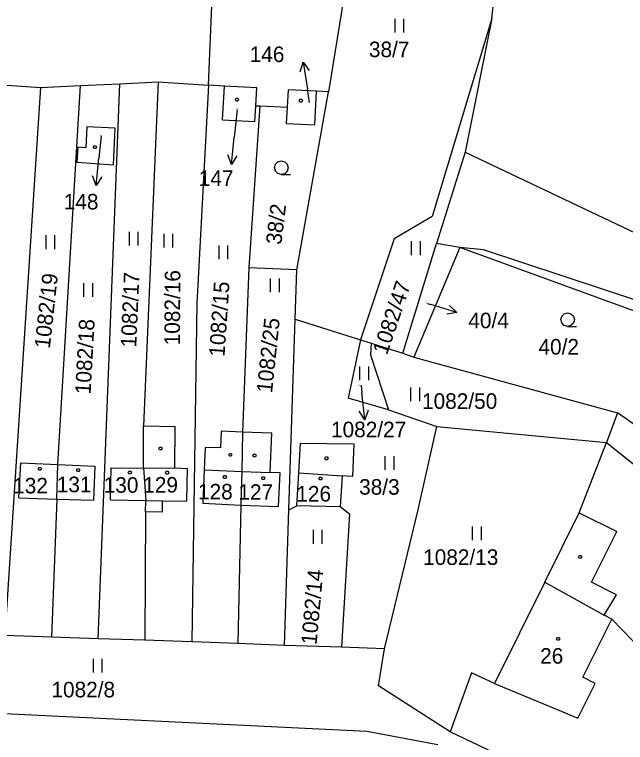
# Model space of a CAD drawing. Extents: x -852001 to -842497, y -1063614 to -1052182.
# Drawn here: x -849400.5 to -849333.8, y -1056255.4 to -1056175.9 of the extents above; entities that cross this region are included whole.
import ezdxf

# ---------------------------------------------------------------- set-up
doc = ezdxf.new("R2010")
doc.units = 0
for name, color, linetype in [('Default', 7, 'Continuous'), ('KN_HRANICE', 7, 'Continuous'), ('KN_KULTURY', 7, 'Continuous'), ('KN_PARCELY', 7, 'Continuous'), ('KN_SLUCKY', 7, 'Continuous')]:
    doc.layers.add(name, color=color, linetype=linetype)

# ---------------------------------------------------------------- blocks, each defined once
blk = doc.blocks.new('304')
at = {"layer": 'Default'}
blk.add_lwpolyline([(0, 0), (-0.38, 0.1), (-0.65, 0.37), (-0.75, 0.74), (-0.65, 1.11), (-0.38, 1.38), (-0.01, 1.48), (0.36, 1.38), (0.63, 1.11), (0.73, 0.73), (0.63, 0.35), (0.36, 0.08), (-0.02, -0.02), (0.98, -0.02)], dxfattribs=at)
blk = doc.blocks.new('306')
at = {"layer": 'Default'}
for p, q in [((-0.5, 1.5), (-0.5, 0)), ((0.5, 0), (0.5, 1.5))]:
    blk.add_line(p, q, dxfattribs=at)
blk = doc.blocks.new('10292')
at = {"layer": 'Default'}
blk.add_line((0, 3), (0, 0), dxfattribs=at)
blk.add_lwpolyline([(-0.5, 2), (0, 3), (0.5, 2)], dxfattribs=at)
blk = doc.blocks.new('402')
at = {"layer": 'Default'}
blk.add_lwpolyline([(0.09, 0.15), (0.18, 0), (0.09, -0.15), (-0.09, -0.15), (-0.18, 0), (-0.09, 0.15), (0.09, 0.15)], dxfattribs=at)

msp = doc.modelspace()

# ---------------------------------------------------------------- linework, layer by layer
at = {"layer": 'KN_HRANICE'}
for p, q in [((-849348.36, -1056176.35), (-849346.5, -1056157.31)), ((-849348.36, -1056176.35), (-849346.5, -1056157.31)), ((-849379.32, -1056183.62), (-849378.74, -1056169.41)), ((-849379.32, -1056183.62), (-849378.74, -1056169.41)), ((-849364.51, -1056173.91), (-849366.23, -1056184.36)), ((-849364.51, -1056173.91), (-849366.23, -1056184.36)), ((-849348.36, -1056176.35), (-849354.89, -1056197.95)), ((-849348.36, -1056176.35), (-849354.89, -1056197.95)), ((-849348.36, -1056176.35), (-849351.28, -1056190.95)), ((-849348.36, -1056176.35), (-849351.28, -1056190.95)), ((-849389.01, -1056183.48), (-849384.81, -1056183.28)), ((-849389.01, -1056183.48), (-849384.81, -1056183.28)), ((-849384.81, -1056183.28), (-849386.41, -1056220.84)), ((-849384.81, -1056183.28), (-849386.41, -1056220.84)), ((-849384.81, -1056183.28), (-849379.32, -1056183.62)), ((-849384.81, -1056183.28), (-849379.32, -1056183.62)), ((-849402.65, -1056183.52), (-849397.67, -1056183.89)), ((-849402.65, -1056183.52), (-849397.67, -1056183.89)), ((-849397.67, -1056183.89), (-849401.57, -1056243.71)), ((-849397.67, -1056183.89), (-849401.57, -1056243.71)), ((-849397.67, -1056183.89), (-849393.31, -1056183.68)), ((-849397.67, -1056183.89), (-849393.31, -1056183.68)), ((-849395.79, -1056225.05), (-849393.31, -1056183.68)), ((-849395.79, -1056225.05), (-849393.31, -1056183.68)), ((-849393.31, -1056183.68), (-849389.01, -1056183.48)), ((-849393.31, -1056183.68), (-849389.01, -1056183.48)), ((-849391.38, -1056244.07), (-849389.01, -1056183.48)), ((-849391.38, -1056244.07), (-849389.01, -1056183.48)), ((-849379.32, -1056183.62), (-849380.59, -1056207.46)), ((-849379.32, -1056183.62), (-849380.59, -1056207.46)), ((-849377.59, -1056183.72), (-849379.32, -1056183.62)), ((-849377.59, -1056183.72), (-849379.32, -1056183.62)), ((-849377.8, -1056187.41), (-849377.59, -1056183.72)), ((-849377.8, -1056187.41), (-849377.59, -1056183.72)), ((-849374.05, -1056183.92), (-849377.59, -1056183.72)), ((-849374.05, -1056183.92), (-849377.59, -1056183.72)), ((-849374.16, -1056185.87), (-849374.05, -1056183.92)), ((-849374.16, -1056185.87), (-849374.05, -1056183.92)), ((-849370.69, -1056186.03), (-849370.58, -1056184.12)), ((-849370.69, -1056186.03), (-849370.58, -1056184.12)), ((-849367.51, -1056184.29), (-849370.58, -1056184.12)), ((-849367.51, -1056184.29), (-849370.58, -1056184.12)), ((-849369.66, -1056203.79), (-849366.23, -1056184.36)), ((-849369.66, -1056203.79), (-849366.23, -1056184.36)), ((-849367.72, -1056187.96), (-849367.51, -1056184.29)), ((-849367.72, -1056187.96), (-849367.51, -1056184.29)), ((-849366.23, -1056184.36), (-849367.51, -1056184.29)), ((-849366.23, -1056184.36), (-849367.51, -1056184.29)), ((-849373.73, -1056185.89), (-849374.92, -1056203.58)), ((-849373.73, -1056185.89), (-849374.92, -1056203.58)), ((-849374.26, -1056187.61), (-849374.16, -1056185.87)), ((-849374.26, -1056187.61), (-849374.16, -1056185.87)), ((-849374.16, -1056185.87), (-849373.73, -1056185.89)), ((-849374.16, -1056185.87), (-849373.73, -1056185.89)), ((-849373.73, -1056185.89), (-849370.69, -1056186.03)), ((-849373.73, -1056185.89), (-849370.69, -1056186.03)), ((-849370.79, -1056187.81), (-849370.69, -1056186.03)), ((-849370.79, -1056187.81), (-849370.69, -1056186.03)), ((-849377.8, -1056187.41), (-849374.26, -1056187.61)), ((-849377.8, -1056187.41), (-849374.26, -1056187.61)), ((-849370.79, -1056187.81), (-849367.72, -1056187.96)), ((-849370.79, -1056187.81), (-849367.72, -1056187.96)), ((-849392.61, -1056188.18), (-849392.73, -1056190.46)), ((-849392.61, -1056188.18), (-849392.73, -1056190.46)), ((-849389.53, -1056188.31), (-849392.61, -1056188.18)), ((-849389.53, -1056188.31), (-849392.61, -1056188.18)), ((-849389.71, -1056192.31), (-849389.53, -1056188.31)), ((-849389.71, -1056192.31), (-849389.53, -1056188.31)), ((-849393.59, -1056190.4), (-849393.69, -1056192.04)), ((-849393.59, -1056190.4), (-849393.69, -1056192.04)), ((-849392.73, -1056190.46), (-849393.59, -1056190.4)), ((-849392.73, -1056190.46), (-849393.59, -1056190.4)), ((-849351.28, -1056190.95), (-849354.41, -1056200.92)), ((-849351.28, -1056190.95), (-849354.41, -1056200.92)), ((-849351.28, -1056190.95), (-849317.91, -1056206.78)), ((-849351.28, -1056190.95), (-849317.91, -1056206.78)), ((-849393.69, -1056192.04), (-849389.71, -1056192.31)), ((-849393.69, -1056192.04), (-849389.71, -1056192.31)), ((-849354.89, -1056197.95), (-849359.05, -1056200.39)), ((-849354.89, -1056197.95), (-849359.05, -1056200.39)), ((-849359.05, -1056200.39), (-849362.71, -1056211.43)), ((-849359.05, -1056200.39), (-849362.71, -1056211.43)), ((-849358.1, -1056212.88), (-849354.41, -1056200.92)), ((-849358.1, -1056212.88), (-849354.41, -1056200.92)), ((-849351.88, -1056201.36), (-849356.9, -1056213.31)), ((-849351.88, -1056201.36), (-849356.9, -1056213.31)), ((-849351.88, -1056201.36), (-849354.41, -1056200.92)), ((-849351.88, -1056201.36), (-849354.41, -1056200.92)), ((-849321.95, -1056212.23), (-849351.88, -1056201.36)), ((-849349.3, -1056201.62), (-849351.88, -1056201.36)), ((-849321.95, -1056212.23), (-849351.88, -1056201.36)), ((-849349.3, -1056201.62), (-849351.88, -1056201.36)), ((-849331, -1056207.66), (-849349.3, -1056201.62)), ((-849331, -1056207.66), (-849349.3, -1056201.62)), ((-849374.92, -1056203.58), (-849375.6, -1056221.52)), ((-849374.92, -1056203.58), (-849375.6, -1056221.52)), ((-849369.66, -1056203.79), (-849374.92, -1056203.58)), ((-849369.66, -1056203.79), (-849374.92, -1056203.58)), ((-849369.84, -1056209.17), (-849369.66, -1056203.79)), ((-849369.84, -1056209.17), (-849369.66, -1056203.79)), ((-849380.59, -1056207.46), (-849381.14, -1056244.42)), ((-849380.59, -1056207.46), (-849381.14, -1056244.42)), ((-849370.54, -1056230), (-849369.84, -1056209.17)), ((-849370.54, -1056230), (-849369.84, -1056209.17)), ((-849369.84, -1056209.17), (-849362.71, -1056211.43)), ((-849369.84, -1056209.17), (-849362.71, -1056211.43)), ((-849362.71, -1056211.43), (-849364.05, -1056217.8)), ((-849362.71, -1056211.43), (-849364.05, -1056217.8)), ((-849362.71, -1056211.43), (-849361.54, -1056211.8)), ((-849362.71, -1056211.43), (-849361.54, -1056211.8)), ((-849361.54, -1056211.8), (-849361.64, -1056213.08)), ((-849361.54, -1056211.8), (-849361.64, -1056213.08)), ((-849361.54, -1056211.8), (-849358.1, -1056212.88)), ((-849361.54, -1056211.8), (-849358.1, -1056212.88)), ((-849361.64, -1056213.08), (-849359.68, -1056219.08)), ((-849361.64, -1056213.08), (-849359.68, -1056219.08)), ((-849358.1, -1056212.88), (-849356.9, -1056213.31)), ((-849358.1, -1056212.88), (-849356.9, -1056213.31)), ((-849356.9, -1056213.31), (-849334.65, -1056219.42)), ((-849356.9, -1056213.31), (-849334.65, -1056219.42)), ((-849359.68, -1056219.08), (-849364.05, -1056217.8)), ((-849359.68, -1056219.08), (-849364.05, -1056217.8)), ((-849359.68, -1056219.08), (-849354.38, -1056220.91)), ((-849359.68, -1056219.08), (-849354.38, -1056220.91)), ((-849334.65, -1056219.42), (-849335.86, -1056222.66)), ((-849334.65, -1056219.42), (-849335.86, -1056222.66)), ((-849328.75, -1056223.5), (-849334.65, -1056219.42)), ((-849328.75, -1056223.5), (-849334.65, -1056219.42)), ((-849386.44, -1056225.44), (-849386.41, -1056220.84)), ((-849386.44, -1056225.44), (-849386.41, -1056220.84)), ((-849386.41, -1056220.84), (-849382.96, -1056220.88)), ((-849386.41, -1056220.84), (-849382.96, -1056220.88)), ((-849382.99, -1056225.42), (-849382.96, -1056220.88)), ((-849382.99, -1056225.42), (-849382.96, -1056220.88)), ((-849377.94, -1056221.42), (-849378.01, -1056223.21)), ((-849377.94, -1056221.42), (-849378.01, -1056223.21)), ((-849375.6, -1056221.52), (-849377.94, -1056221.42)), ((-849375.6, -1056221.52), (-849377.94, -1056221.42)), ((-849356.44, -1056230.13), (-849354.38, -1056220.91)), ((-849356.44, -1056230.13), (-849354.38, -1056220.91)), ((-849354.38, -1056220.91), (-849335.86, -1056222.66)), ((-849354.38, -1056220.91), (-849335.86, -1056222.66)), ((-849375.6, -1056221.52), (-849375.7, -1056225.8)), ((-849375.6, -1056221.52), (-849375.7, -1056225.8)), ((-849372.39, -1056221.63), (-849375.6, -1056221.52)), ((-849372.39, -1056221.63), (-849375.6, -1056221.52)), ((-849372.57, -1056225.93), (-849372.39, -1056221.63)), ((-849372.57, -1056225.93), (-849372.39, -1056221.63)), ((-849369.45, -1056225.94), (-849369.26, -1056222.73)), ((-849369.45, -1056225.94), (-849369.26, -1056222.73)), ((-849369.26, -1056222.73), (-849363.46, -1056222.79)), ((-849369.26, -1056222.73), (-849363.46, -1056222.79)), ((-849363.46, -1056222.79), (-849363.6, -1056226.34)), ((-849363.46, -1056222.79), (-849363.6, -1056226.34)), ((-849338.84, -1056230.31), (-849335.86, -1056222.66)), ((-849338.84, -1056230.31), (-849335.86, -1056222.66)), ((-849335.86, -1056222.66), (-849312.67, -1056241.03)), ((-849335.86, -1056222.66), (-849312.67, -1056241.03)), ((-849379.68, -1056223.2), (-849379.78, -1056225.64)), ((-849379.68, -1056223.2), (-849379.78, -1056225.64)), ((-849378.01, -1056223.21), (-849379.68, -1056223.2)), ((-849378.01, -1056223.21), (-849379.68, -1056223.2)), ((-849400.03, -1056228.7), (-849399.84, -1056224.88)), ((-849400.03, -1056228.7), (-849399.84, -1056224.88)), ((-849399.84, -1056224.88), (-849395.79, -1056225.05)), ((-849399.84, -1056224.88), (-849395.79, -1056225.05)), ((-849395.88, -1056228.82), (-849395.79, -1056225.05)), ((-849395.88, -1056228.82), (-849395.79, -1056225.05)), ((-849395.79, -1056225.05), (-849391.74, -1056225.22)), ((-849395.79, -1056225.05), (-849391.74, -1056225.22)), ((-849391.74, -1056225.22), (-849391.9, -1056228.93)), ((-849391.74, -1056225.22), (-849391.9, -1056228.93)), ((-849390.04, -1056228.91), (-849389.94, -1056225.41)), ((-849390.04, -1056228.91), (-849389.94, -1056225.41)), ((-849389.94, -1056225.41), (-849386.44, -1056225.44)), ((-849389.94, -1056225.41), (-849386.44, -1056225.44)), ((-849386.44, -1056225.44), (-849386.18, -1056228.97)), ((-849386.44, -1056225.44), (-849386.18, -1056228.97)), ((-849382.99, -1056225.42), (-849381.64, -1056225.49)), ((-849382.99, -1056225.42), (-849381.64, -1056225.49)), ((-849381.64, -1056225.49), (-849381.71, -1056229.04)), ((-849381.64, -1056225.49), (-849381.71, -1056229.04)), ((-849379.78, -1056225.64), (-849379.94, -1056229.28)), ((-849379.78, -1056225.64), (-849379.94, -1056229.28)), ((-849375.7, -1056225.8), (-849375.79, -1056229.47)), ((-849375.7, -1056225.8), (-849375.79, -1056229.47)), ((-849371.48, -1056225.97), (-849372.57, -1056225.93)), ((-849371.48, -1056225.97), (-849372.57, -1056225.93)), ((-849371.66, -1056229.64), (-849371.48, -1056225.97)), ((-849371.66, -1056229.64), (-849371.48, -1056225.97)), ((-849369.67, -1056229.55), (-849369.45, -1056225.94)), ((-849369.67, -1056229.55), (-849369.45, -1056225.94)), ((-849364.72, -1056226.27), (-849364.93, -1056229.68)), ((-849364.72, -1056226.27), (-849364.93, -1056229.68)), ((-849363.6, -1056226.34), (-849364.72, -1056226.27)), ((-849363.6, -1056226.34), (-849364.72, -1056226.27)), ((-849400.03, -1056228.7), (-849395.88, -1056228.82)), ((-849400.03, -1056228.7), (-849395.88, -1056228.82)), ((-849395.88, -1056228.82), (-849396.47, -1056243.89)), ((-849395.88, -1056228.82), (-849396.47, -1056243.89)), ((-849395.88, -1056228.82), (-849391.9, -1056228.93)), ((-849395.88, -1056228.82), (-849391.9, -1056228.93)), ((-849390.04, -1056228.91), (-849386.18, -1056228.97)), ((-849390.04, -1056228.91), (-849386.18, -1056228.97)), ((-849386.21, -1056230.22), (-849386.18, -1056228.97)), ((-849386.21, -1056230.22), (-849386.18, -1056228.97)), ((-849384.37, -1056229), (-849384.39, -1056230.25)), ((-849384.37, -1056229), (-849384.39, -1056230.25)), ((-849384.37, -1056229), (-849381.71, -1056229.04)), ((-849384.37, -1056229), (-849381.71, -1056229.04)), ((-849379.94, -1056229.28), (-849375.79, -1056229.47)), ((-849379.94, -1056229.28), (-849375.79, -1056229.47)), ((-849386.21, -1056230.22), (-849386.29, -1056244.24)), ((-849386.21, -1056230.22), (-849386.29, -1056244.24)), ((-849384.39, -1056230.25), (-849386.21, -1056230.22)), ((-849384.39, -1056230.25), (-849386.21, -1056230.22)), ((-849375.79, -1056229.47), (-849376.11, -1056244.6)), ((-849375.79, -1056229.47), (-849376.11, -1056244.6)), ((-849375.79, -1056229.47), (-849371.66, -1056229.64)), ((-849375.79, -1056229.47), (-849371.66, -1056229.64)), ((-849371.04, -1056244.79), (-849370.54, -1056230)), ((-849371.04, -1056244.79), (-849370.54, -1056230)), ((-849370.54, -1056230), (-849369.67, -1056229.55)), ((-849370.54, -1056230), (-849369.67, -1056229.55)), ((-849364.93, -1056229.68), (-849369.67, -1056229.55)), ((-849364.93, -1056229.68), (-849369.67, -1056229.55)), ((-849363.91, -1056230.46), (-849364.93, -1056229.68)), ((-849363.91, -1056230.46), (-849364.93, -1056229.68)), ((-849360.1, -1056245.17), (-849356.44, -1056230.13)), ((-849360.1, -1056245.17), (-849356.44, -1056230.13)), ((-849363.91, -1056230.46), (-849364.79, -1056245)), ((-849363.91, -1056230.46), (-849364.79, -1056245)), ((-849342.6, -1056237.89), (-849338.84, -1056230.31)), ((-849342.6, -1056237.89), (-849338.84, -1056230.31)), ((-849338.84, -1056230.31), (-849334.72, -1056232.36)), ((-849338.84, -1056230.31), (-849334.72, -1056232.36)), ((-849337.47, -1056237.91), (-849334.72, -1056232.36)), ((-849337.47, -1056237.91), (-849334.72, -1056232.36)), ((-849342.6, -1056237.89), (-849348.09, -1056248.94)), ((-849342.6, -1056237.89), (-849348.09, -1056248.94)), ((-849334.74, -1056239.27), (-849337.47, -1056237.91)), ((-849334.74, -1056239.27), (-849337.47, -1056237.91)), ((-849336.12, -1056241.5), (-849334.74, -1056239.27)), ((-849336.12, -1056241.5), (-849334.74, -1056239.27)), ((-849335.27, -1056241.92), (-849336.12, -1056241.5)), ((-849335.27, -1056241.92), (-849336.12, -1056241.5)), ((-849335.27, -1056241.92), (-849324.78, -1056252.85)), ((-849335.27, -1056241.92), (-849324.78, -1056252.85)), ((-849396.47, -1056243.89), (-849401.57, -1056243.71)), ((-849396.47, -1056243.89), (-849401.57, -1056243.71)), ((-849391.38, -1056244.07), (-849396.47, -1056243.89)), ((-849391.38, -1056244.07), (-849396.47, -1056243.89)), ((-849386.29, -1056244.24), (-849391.38, -1056244.07)), ((-849386.29, -1056244.24), (-849391.38, -1056244.07)), ((-849381.14, -1056244.42), (-849386.29, -1056244.24)), ((-849381.14, -1056244.42), (-849386.29, -1056244.24)), ((-849376.11, -1056244.6), (-849381.14, -1056244.42)), ((-849376.11, -1056244.6), (-849381.14, -1056244.42)), ((-849371.04, -1056244.79), (-849376.11, -1056244.6)), ((-849371.04, -1056244.79), (-849376.11, -1056244.6)), ((-849364.79, -1056245), (-849371.04, -1056244.79)), ((-849364.79, -1056245), (-849371.04, -1056244.79)), ((-849360.1, -1056245.17), (-849364.79, -1056245)), ((-849360.1, -1056245.17), (-849364.79, -1056245)), ((-849360.74, -1056249.21), (-849360.1, -1056245.17)), ((-849360.74, -1056249.21), (-849360.1, -1056245.17)), ((-849350.61, -1056247.78), (-849352.94, -1056254.24)), ((-849350.61, -1056247.78), (-849352.94, -1056254.24)), ((-849348.09, -1056248.94), (-849350.61, -1056247.78)), ((-849348.09, -1056248.94), (-849350.61, -1056247.78)), ((-849352.94, -1056254.24), (-849360.74, -1056249.21)), ((-849352.94, -1056254.24), (-849360.74, -1056249.21)), ((-849424.74, -1056251.13), (-849362.03, -1056254.15)), ((-849424.74, -1056251.13), (-849362.03, -1056254.15)), ((-849362.03, -1056254.15), (-849354.27, -1056255.62)), ((-849362.03, -1056254.15), (-849354.27, -1056255.62)), ((-849344.89, -1056258.04), (-849352.94, -1056254.24)), ((-849344.89, -1056258.04), (-849352.94, -1056254.24))]:
    msp.add_line(p, q, dxfattribs=at)
at = {"layer": 'KN_PARCELY'}
for p, q in [((-849368.3, -1056185.51), (-849368.52, -1056184.07)), ((-849368.3, -1056185.51), (-849368.52, -1056184.07)), ((-849376.21, -1056186.31), (-849376.51, -1056189.3)), ((-849376.21, -1056186.31), (-849376.51, -1056189.3)), ((-849391.05, -1056189.16), (-849391.29, -1056191.6)), ((-849391.05, -1056189.16), (-849391.29, -1056191.6)), ((-849355.4, -1056207.45), (-849355.04, -1056207.56)), ((-849355.4, -1056207.45), (-849355.04, -1056207.56)), ((-849362.65, -1056216.42), (-849362.57, -1056217.19)), ((-849362.65, -1056216.42), (-849362.57, -1056217.19))]:
    msp.add_line(p, q, dxfattribs=at)
at = {"layer": 'KN_SLUCKY'}
for p, q in [((-849386.44, -1056225.44), (-849382.99, -1056225.42)), ((-849386.44, -1056225.44), (-849382.99, -1056225.42)), ((-849379.78, -1056225.64), (-849375.7, -1056225.8)), ((-849379.78, -1056225.64), (-849375.7, -1056225.8)), ((-849375.7, -1056225.8), (-849372.57, -1056225.93)), ((-849375.7, -1056225.8), (-849372.57, -1056225.93)), ((-849369.45, -1056225.94), (-849364.72, -1056226.27)), ((-849369.45, -1056225.94), (-849364.72, -1056226.27)), ((-849386.18, -1056228.97), (-849384.37, -1056229)), ((-849386.18, -1056228.97), (-849384.37, -1056229)), ((-849342.6, -1056237.89), (-849336.12, -1056241.5)), ((-849342.6, -1056237.89), (-849336.12, -1056241.5)), ((-849338.43, -1056248.28), (-849335.27, -1056241.92)), ((-849338.43, -1056248.28), (-849335.27, -1056241.92)), ((-849337.09, -1056248.95), (-849338.43, -1056248.28)), ((-849337.09, -1056248.95), (-849338.43, -1056248.28)), ((-849348.09, -1056248.94), (-849340.37, -1056252.17)), ((-849348.09, -1056248.94), (-849340.37, -1056252.17)), ((-849338.98, -1056252.75), (-849337.09, -1056248.95)), ((-849338.98, -1056252.75), (-849337.09, -1056248.95)), ((-849340.37, -1056252.17), (-849338.98, -1056252.75)), ((-849340.37, -1056252.17), (-849338.98, -1056252.75))]:
    msp.add_line(p, q, dxfattribs=at)

# ---------------------------------------------------------------- block references
at = {"layer": 'KN_KULTURY'}
for name, p in [('306', (-849358.48, -1056177.87)), ('306', (-849358.48, -1056177.87)), ('402', (-849376.21, -1056185.21)), ('402', (-849376.21, -1056185.21)), ('402', (-849369.23, -1056185.32)), ('402', (-849369.23, -1056185.32)), ('402', (-849391.74, -1056190.39)), ('402', (-849391.74, -1056190.39)), ('304', (-849371.36, -1056193.37)), ('304', (-849371.36, -1056193.37)), ('306', (-849396.6, -1056201.52)), ('306', (-849396.6, -1056201.52)), ('306', (-849387.49, -1056201.13)), ('306', (-849387.49, -1056201.13)), ('306', (-849383.72, -1056201.36)), ('306', (-849383.72, -1056201.36)), ('306', (-849356.68, -1056202.17)), ('306', (-849356.68, -1056202.17)), ('306', (-849377.7, -1056202.62)), ('306', (-849377.7, -1056202.62)), ('306', (-849372.08, -1056206.24)), ('306', (-849372.08, -1056206.24)), ('306', (-849392.47, -1056206.75)), ('306', (-849392.47, -1056206.75)), ('304', (-849340.09, -1056209.96)), ('304', (-849340.09, -1056209.96)), ('306', (-849362.32, -1056215.83)), ('306', (-849362.32, -1056215.83)), ('306', (-849356.75, -1056218.12)), ('306', (-849356.75, -1056218.12)), ('402', (-849384.58, -1056223.29)), ('402', (-849384.58, -1056223.29)), ('402', (-849376.94, -1056223.98)), ('402', (-849376.94, -1056223.98)), ('402', (-849374.29, -1056224.07)), ('402', (-849374.29, -1056224.07)), ('402', (-849366.45, -1056224.37)), ('402', (-849366.45, -1056224.37)), ('306', (-849359.55, -1056225.64)), ('306', (-849359.55, -1056225.64)), ('402', (-849397.74, -1056225.52)), ('402', (-849397.74, -1056225.52)), ('402', (-849393.56, -1056225.66)), ('402', (-849393.56, -1056225.66)), ('402', (-849387.93, -1056225.92)), ('402', (-849387.93, -1056225.92)), ('402', (-849383.85, -1056225.94)), ('402', (-849383.85, -1056225.94)), ('402', (-849377.55, -1056226.41)), ('402', (-849377.55, -1056226.41)), ('402', (-849373.36, -1056226.54)), ('402', (-849373.36, -1056226.54)), ('402', (-849367.09, -1056226.58)), ('402', (-849367.09, -1056226.58)), ('306', (-849350.01, -1056233.31)), ('306', (-849350.01, -1056233.31)), ('306', (-849367.39, -1056233.69)), ('306', (-849367.39, -1056233.69)), ('402', (-849338.74, -1056235.13)), ('402', (-849338.74, -1056235.13)), ('402', (-849341.13, -1056244.08)), ('402', (-849341.13, -1056244.08)), ('306', (-849391.43, -1056247.77)), ('306', (-849391.43, -1056247.77))]:
    msp.add_blockref(name, p, dxfattribs=at)
at = {"layer": 'KN_PARCELY'}
for p, rotation in [((-849368.52, -1056184.07), 8.651663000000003), ((-849368.52, -1056184.07), 8.651663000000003), ((-849376.51, -1056189.3), 174.29376100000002), ((-849376.51, -1056189.3), 174.29376100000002), ((-849391.29, -1056191.6), 174.408353), ((-849391.29, -1056191.6), 174.408353), ((-849355.04, -1056207.56), -107.55479500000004), ((-849355.04, -1056207.56), -107.55479500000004), ((-849362.57, -1056217.19), -174.075195), ((-849362.57, -1056217.19), -174.075195)]:
    msp.add_blockref('10292', p, dxfattribs=dict(at, rotation=rotation))

# ---------------------------------------------------------------- texts
for s, height, p in [('38/7', 1.7, (-849361.799, -1056180.57)), ('38/7', 1.7, (-849361.799, -1056180.57)), ('146', 1.7, (-849374.824, -1056181.1)), ('146', 1.7, (-849374.824, -1056181.1)), ('146', 0.1, (-849368.45, -1056185.51)), ('146', 0.1, (-849368.45, -1056185.51)), ('147', 0.1, (-849376.36, -1056186.31)), ('147', 0.1, (-849376.36, -1056186.31)), ('148', 0.1, (-849391.2, -1056189.16)), ('148', 0.1, (-849391.2, -1056189.16)), ('147', 1.7, (-849380.384, -1056194.63)), ('147', 1.7, (-849380.384, -1056194.63)), ('148', 1.7, (-849395.134, -1056197.2)), ('148', 1.7, (-849395.134, -1056197.2)), ('40/4', 0.1, (-849355.598, -1056207.45)), ('40/4', 0.1, (-849355.598, -1056207.45)), ('40/4', 1.7, (-849350.94, -1056210.17)), ('40/4', 1.7, (-849350.94, -1056210.17)), ('40/2', 1.7, (-849343.279, -1056213.04)), ('40/2', 1.7, (-849343.279, -1056213.04)), ('1082/27', 0.1, (-849362.995, -1056216.42)), ('1082/27', 0.1, (-849362.995, -1056216.42)), ('1082/50', 1.7, (-849355.999, -1056218.97)), ('1082/50', 1.7, (-849355.999, -1056218.97)), ('1082/27', 1.7, (-849365.94, -1056222.07)), ('1082/27', 1.7, (-849365.94, -1056222.07)), ('132', 1.7, (-849400.66, -1056228.2)), ('132', 1.7, (-849400.66, -1056228.2)), ('131', 1.7, (-849395.897, -1056228.07)), ('131', 1.7, (-849395.897, -1056228.07)), ('130', 1.7, (-849390.77, -1056228.13)), ('130', 1.7, (-849390.77, -1056228.13)), ('129', 1.7, (-849386.45, -1056228.11)), ('129', 1.7, (-849386.45, -1056228.11)), ('38/3', 1.7, (-849362.869, -1056228.34)), ('38/3', 1.7, (-849362.869, -1056228.34)), ('128', 1.7, (-849380.47, -1056228.86)), ('128', 1.7, (-849380.47, -1056228.86)), ('127', 1.7, (-849376.06, -1056228.9)), ('127', 1.7, (-849376.06, -1056228.9)), ('126', 1.7, (-849369.73, -1056229.09)), ('126', 1.7, (-849369.73, -1056229.09)), ('1082/13', 1.7, (-849355.879, -1056236.01)), ('1082/13', 1.7, (-849355.879, -1056236.01)), ('26', 1.7, (-849343.099, -1056246.79)), ('26', 1.7, (-849343.099, -1056246.79)), ('1082/8', 1.7, (-849396.48, -1056250.47)), ('1082/8', 1.7, (-849396.48, -1056250.47))]:
    msp.add_text(s, height=height, dxfattribs=at).set_placement(p)
for s, rotation, p in [('38/2', 82.964, (-849371.377, -1056201.094)), ('38/2', 82.964, (-849371.377, -1056201.094)), ('1082/16', 89.611, (-849382.45, -1056212.039)), ('1082/16', 89.611, (-849382.45, -1056212.039)), ('1082/19', 83.766, (-849396.653, -1056212.434)), ('1082/19', 83.766, (-849396.653, -1056212.434)), ('1082/17', 87.491, (-849387.217, -1056212.293)), ('1082/17', 87.491, (-849387.217, -1056212.293)), ('1082/15', 86.116, (-849377.578, -1056213.316)), ('1082/15', 86.116, (-849377.578, -1056213.316)), ('1082/47', 71.276, (-849359.834, -1056213.158)), ('1082/47', 71.276, (-849359.834, -1056213.158)), ('1082/18', 86.86, (-849392.201, -1056217.41)), ('1082/18', 86.86, (-849392.201, -1056217.41)), ('1082/25', 83.996, (-849372.384, -1056217.297)), ('1082/25', 83.996, (-849372.384, -1056217.297)), ('1082/14', 84.74, (-849367.522, -1056244.775)), ('1082/14', 84.74, (-849367.522, -1056244.775))]:
    msp.add_text(s, height=1.7, rotation=rotation, dxfattribs=at).set_placement(p)

doc.saveas('drawing.dxf')
